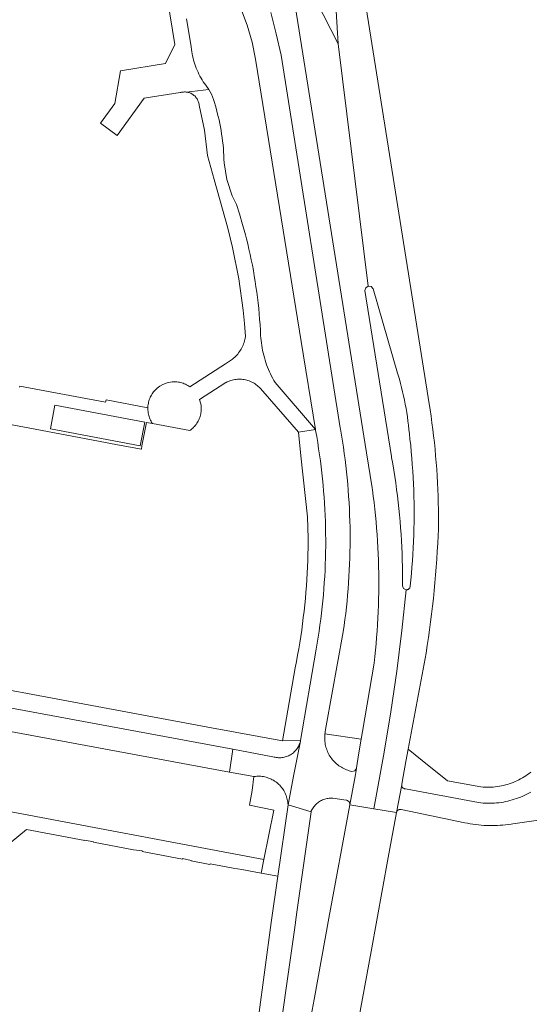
# Model space of a CAD drawing. Extents: x 146402 to 164798, y 455483 to 464134.
# Tile 279 of 575: x 157879 to 157946, y 460118 to 460247. Entities that reach past the tile are written whole.
import ezdxf

# ---------------------------------------------------------------- set-up
doc = ezdxf.new("R2010")
doc.units = 0
doc.header["$LTSCALE"] = 0.2
for name, color, linetype, lineweight in [('B-XX-VH-VERHARDING_ASFALT-GV', 252, 'CONTINUOUS', 18), ('B-XX-VH-VERHARDING_BETONSTRAATSTEEN-GV', 252, 'CONTINUOUS', 18), ('B-XX-VH-VERHARDING_STRAATBAKSTEEN-GV', 252, 'CONTINUOUS', 18), ('B-XX-VH-VERHARDING_TEGEL-GV', 252, 'CONTINUOUS', 18)]:
    doc.layers.add(name, color=color, linetype=linetype, lineweight=lineweight)

msp = doc.modelspace()

# ---------------------------------------------------------------- linework, layer by layer
at = {"layer": 'B-XX-VH-VERHARDING_ASFALT-GV'}
for points in [[(157920.3, 460249.902), (157915.521, 460279.589), (157914.066, 460279.364), (157912.977, 460279.195), (157917.747, 460249.884), (157920.666, 460244.109)], [(157906.808, 460151.345), (157848.361, 460162.195), (157847.806, 460159.216), (157906.4, 460148.354)], [(157914.795, 460147.791), (157915.692, 460152.409), (157915.654, 460152.264), (157915.608, 460152.121), (157915.555, 460151.981), (157915.495, 460151.843), (157915.427, 460151.71), (157915.352, 460151.579), (157915.271, 460151.453), (157915.183, 460151.332), (157915.088, 460151.215), (157914.988, 460151.104), (157914.881, 460150.998), (157914.77, 460150.898), (157914.653, 460150.804), (157914.531, 460150.716), (157914.404, 460150.635), (157914.274, 460150.561), (157914.14, 460150.494), (157914.002, 460150.435), (157913.861, 460150.382), (157913.718, 460150.337), (157913.573, 460150.3), (157913.426, 460150.271), (157913.277, 460150.249), (157913.128, 460150.236), (157912.978, 460150.23), (157912.828, 460150.233), (157912.678, 460150.243), (157912.529, 460150.262), (157912.381, 460150.288), (157912.235, 460150.322), (157912.091, 460150.364), (157906.808, 460151.345), (157906.4, 460148.354), (157909.59, 460147.763), (157909.604, 460147.765), (157909.78, 460147.787), (157909.956, 460147.8), (157910.133, 460147.806), (157910.309, 460147.803), (157910.486, 460147.793), (157910.662, 460147.775), (157910.836, 460147.748), (157911.01, 460147.714), (157911.181, 460147.672), (157911.351, 460147.622), (157911.518, 460147.565), (157911.683, 460147.5), (157911.844, 460147.428), (157912.002, 460147.348), (157912.156, 460147.262), (157912.306, 460147.168), (157912.451, 460147.068), (157912.593, 460146.962), (157912.729, 460146.849), (157912.859, 460146.73), (157912.984, 460146.605), (157913.104, 460146.475), (157913.217, 460146.339), (157913.325, 460146.199), (157913.425, 460146.054), (157913.519, 460145.904), (157913.607, 460145.75), (157913.687, 460145.593), (157913.76, 460145.432), (157913.825, 460145.268), (157913.883, 460145.101), (157913.934, 460144.931), (157913.977, 460144.76), (157914.012, 460144.587), (157914.039, 460144.412), (157914.058, 460144.236), (157914.069, 460144.06)]]:
    msp.add_lwpolyline(points, close=True, dxfattribs=at)
for points in [[(157907.443, 460250), (157908.707, 460246.559), (157909.359, 460244.349), (157909.818, 460242.09), (157913.43, 460219.63), (157915.802, 460204.953), (157917.673, 460193.381), (157917.697, 460193.249), (157917.838, 460192.459), (157917.972, 460191.667), (157918.097, 460190.874), (157918.214, 460190.08), (157918.324, 460189.284), (157918.426, 460188.488), (157918.519, 460187.69), (157918.605, 460186.892), (157918.683, 460186.093), (157918.752, 460185.293), (157918.814, 460184.492), (157918.868, 460183.691), (157918.914, 460182.89), (157918.952, 460182.088), (157918.982, 460181.285), (157919.003, 460180.483), (157919.017, 460179.68), (157919.023, 460178.877), (157919.021, 460178.074), (157919.011, 460177.271), (157918.993, 460176.469), (157918.967, 460175.666), (157918.933, 460174.864), (157918.89, 460174.062), (157918.84, 460173.261), (157918.782, 460172.46), (157918.716, 460171.66), (157918.642, 460170.86), (157918.56, 460170.062), (157918.47, 460169.264), (157918.372, 460168.467), (157918.266, 460167.671), (157918.153, 460166.876), (157918.031, 460166.082), (157917.902, 460165.29), (157917.764, 460164.499), (157915.711, 460152.5), (157915.701, 460152.452), (157915.692, 460152.409), (157914.795, 460147.791), (157914.069, 460144.06), (157917.092, 460143.139), (157917.134, 460143.237), (157917.201, 460143.373), (157917.274, 460143.506), (157917.355, 460143.634), (157917.442, 460143.758), (157917.535, 460143.877), (157917.635, 460143.991), (157917.741, 460144.1), (157917.852, 460144.203), (157917.968, 460144.3), (157918.089, 460144.391), (157918.216, 460144.475), (157918.346, 460144.552), (157918.48, 460144.623), (157918.618, 460144.686), (157918.758, 460144.742), (157918.902, 460144.79), (157919.048, 460144.831), (157919.196, 460144.864), (157919.345, 460144.889), (157919.496, 460144.906), (157919.647, 460144.916), (157919.799, 460144.917), (157919.95, 460144.91), (157921.694, 460144.664), (157921.755, 460144.652), (157921.82, 460144.632), (157921.883, 460144.604), (157921.941, 460144.569), (157921.995, 460144.528), (157922.044, 460144.48), (157922.087, 460144.427), (157922.123, 460144.37), (157922.153, 460144.308), (157922.175, 460144.244), (157922.189, 460144.177), (157922.196, 460144.109), (157922.194, 460144.041), (157922.92, 460148.05), (157923.05, 460148.838), (157922.842, 460148.527), (157922.479, 460148.437), (157922.302, 460148.477), (157922.119, 460148.526), (157921.938, 460148.583), (157921.76, 460148.648), (157921.585, 460148.72), (157921.413, 460148.799), (157921.244, 460148.886), (157921.079, 460148.979), (157920.918, 460149.08), (157920.762, 460149.187), (157920.611, 460149.3), (157920.464, 460149.42), (157920.322, 460149.546), (157920.186, 460149.678), (157920.056, 460149.816), (157919.931, 460149.959), (157919.813, 460150.107), (157919.701, 460150.26), (157919.595, 460150.417), (157919.497, 460150.579), (157919.405, 460150.745), (157919.32, 460150.914), (157919.242, 460151.087), (157919.172, 460151.263), (157919.11, 460151.442), (157919.055, 460151.623), (157919.007, 460151.807), (157918.968, 460151.992), (157918.936, 460152.179), (157918.912, 460152.367), (157918.896, 460152.556), (157918.889, 460152.745), (157918.889, 460152.935), (157918.897, 460153.124), (157918.913, 460153.313), (157918.922, 460153.384), (157918.937, 460153.501), (157918.969, 460153.688), (157919.09, 460154.411), (157921.324, 460166.799), (157921.44, 460167.602), (157921.549, 460168.407), (157921.649, 460169.212), (157921.742, 460170.018), (157921.826, 460170.825), (157921.902, 460171.633), (157921.971, 460172.442), (157922.032, 460173.251), (157922.084, 460174.061), (157922.129, 460174.871), (157922.166, 460175.682), (157922.194, 460176.493), (157922.215, 460177.304), (157922.228, 460178.116), (157922.232, 460178.927), (157922.229, 460179.739), (157922.218, 460180.551), (157922.198, 460181.362), (157922.171, 460182.173), (157922.136, 460182.984), (157922.092, 460183.794), (157922.041, 460184.604), (157921.982, 460185.413), (157921.914, 460186.222), (157921.839, 460187.03), (157921.756, 460187.837), (157921.665, 460188.644), (157921.566, 460189.449), (157921.459, 460190.254), (157921.344, 460191.057), (157921.221, 460191.859), (157921.09, 460192.661), (157920.951, 460193.46), (157920.921, 460193.63), (157913.171, 460242.63), (157912.513, 460245.435), (157911.811, 460248.23)], [(157914.867, 460250), (157916.306, 460240.888), (157924.387, 460190.334), (157925.133, 460185.72), (157925.17, 460185.457), (157925.281, 460184.619), (157925.384, 460183.779), (157925.48, 460182.939), (157925.567, 460182.098), (157925.647, 460181.256), (157925.718, 460180.414), (157925.782, 460179.571), (157925.837, 460178.727), (157925.885, 460177.883), (157925.925, 460177.038), (157925.956, 460176.193), (157925.98, 460175.348), (157925.995, 460174.502), (157926.003, 460173.657), (157926.003, 460172.811), (157925.994, 460171.966), (157925.978, 460171.12), (157925.954, 460170.275), (157925.921, 460169.43), (157925.881, 460168.585), (157925.833, 460167.741), (157925.776, 460166.897), (157925.712, 460166.054), (157925.64, 460165.212), (157925.559, 460164.37), (157925.471, 460163.529), (157925.375, 460162.689), (157923.864, 460153.691), (157923.691, 460152.654), (157923.392, 460150.867), (157923.059, 460148.895), (157923.05, 460148.838), (157922.92, 460148.05), (157922.194, 460144.041), (157925.354, 460143.526), (157925.749, 460145.666), (157926.714, 460150.967), (157927.582, 460156.284), (157928.352, 460161.616), (157929.024, 460166.962), (157929.597, 460172.319), (157929.259, 460172.48), (157929.129, 460172.83), (157929.133, 460173.679), (157929.128, 460174.528), (157929.115, 460175.376), (157929.095, 460176.225), (157929.066, 460177.073), (157929.03, 460177.921), (157928.985, 460178.769), (157928.933, 460179.616), (157928.872, 460180.463), (157928.804, 460181.309), (157928.727, 460182.154), (157928.643, 460182.999), (157928.551, 460183.843), (157928.45, 460184.685), (157928.342, 460185.527), (157928.226, 460186.368), (157928.102, 460187.208), (157927.97, 460188.046), (157927.83, 460188.883), (157927.682, 460189.719), (157927.662, 460189.83), (157924.185, 460211.659), (157924.283, 460212.037), (157924.606, 460212.255), (157920.666, 460244.109), (157917.747, 460249.884)], [(157920.3, 460249.902), (157920.666, 460244.109), (157924.606, 460212.255), (157924.993, 460212.204), (157925.248, 460211.909), (157928.48, 460200.79), (157928.557, 460200.535), (157928.712, 460199.996), (157928.859, 460199.456), (157928.999, 460198.913), (157929.132, 460198.368), (157929.256, 460197.822), (157929.372, 460197.274), (157929.481, 460196.724), (157929.582, 460196.173), (157929.675, 460195.62), (157929.76, 460195.066), (157929.837, 460194.511), (157929.906, 460193.955), (157929.968, 460193.398), (157930.021, 460192.84), (157930.102, 460192.132), (157930.191, 460191.293), (157930.271, 460190.454), (157930.344, 460189.614), (157930.409, 460188.774), (157930.466, 460187.933), (157930.515, 460187.091), (157930.555, 460186.249), (157930.588, 460185.407), (157930.613, 460184.564), (157930.63, 460183.721), (157930.639, 460182.878), (157930.639, 460182.035), (157930.632, 460181.192), (157930.617, 460180.349), (157930.594, 460179.506), (157930.563, 460178.664), (157930.524, 460177.822), (157930.476, 460176.98), (157930.421, 460176.139), (157930.358, 460175.298), (157930.287, 460174.458), (157930.208, 460173.619), (157930.121, 460172.78), (157930.12, 460172.764), (157930.109, 460172.702), (157930.091, 460172.641), (157930.065, 460172.584), (157930.032, 460172.53), (157929.993, 460172.481), (157929.947, 460172.437), (157929.897, 460172.399), (157929.842, 460172.368), (157929.784, 460172.344), (157929.723, 460172.328), (157929.66, 460172.319), (157929.597, 460172.319), (157929.024, 460166.962), (157928.352, 460161.616), (157927.582, 460156.284), (157926.714, 460150.967), (157925.749, 460145.666), (157925.354, 460143.526), (157928.338, 460143.04), (157929.013, 460146.656), (157929.021, 460146.718), (157929.037, 460146.778), (157929.204, 460147.749), (157929.56, 460149.74), (157929.85, 460151.37), (157932.213, 460163.981), (157932.374, 460165.006), (157932.527, 460166.032), (157932.673, 460167.059), (157932.81, 460168.088), (157932.94, 460169.117), (157933.061, 460170.148), (157933.175, 460171.179), (157933.28, 460172.211), (157933.378, 460173.244), (157933.468, 460174.278), (157933.549, 460175.312), (157933.623, 460176.347), (157933.689, 460177.382), (157933.747, 460178.418), (157933.797, 460179.455), (157933.829, 460180.241), (157933.837, 460181.122), (157933.836, 460182.002), (157933.828, 460182.882), (157933.812, 460183.763), (157933.787, 460184.643), (157933.755, 460185.523), (157933.715, 460186.402), (157933.666, 460187.282), (157933.61, 460188.16), (157933.546, 460189.038), (157933.473, 460189.916), (157933.393, 460190.793), (157933.305, 460191.669), (157933.209, 460192.544), (157933.105, 460193.418), (157932.993, 460194.292), (157932.873, 460195.164), (157932.745, 460196.035), (157932.675, 460196.489), (157924.181, 460250)], [(157945.977, 460145.722), (157945.718, 460145.577), (157945.456, 460145.439), (157945.189, 460145.308), (157944.92, 460145.184), (157944.647, 460145.068), (157944.371, 460144.959), (157944.092, 460144.857), (157943.81, 460144.764), (157943.527, 460144.677), (157943.24, 460144.599), (157942.952, 460144.528), (157942.662, 460144.465), (157942.371, 460144.41), (157942.078, 460144.362), (157941.784, 460144.323), (157941.489, 460144.291), (157941.193, 460144.268), (157940.897, 460144.252), (157940.6, 460144.245), (157940.303, 460144.245), (157940.007, 460144.254), (157939.711, 460144.27), (157939.415, 460144.295), (157939.12, 460144.327), (157929.515, 460146.142), (157929.512, 460146.142), (157929.45, 460146.144), (157929.389, 460146.153), (157929.329, 460146.171), (157929.273, 460146.196), (157929.219, 460146.228), (157929.171, 460146.266), (157929.127, 460146.311), (157929.09, 460146.361), (157929.06, 460146.415), (157929.036, 460146.473), (157929.021, 460146.533), (157929.013, 460146.594), (157929.013, 460146.656), (157928.338, 460143.04), (157928.347, 460143.074), (157928.368, 460143.133), (157928.397, 460143.19), (157928.432, 460143.242), (157928.474, 460143.29), (157928.522, 460143.332), (157928.574, 460143.367), (157928.631, 460143.396), (157928.69, 460143.417), (157928.752, 460143.431), (157928.815, 460143.437), (157928.878, 460143.434), (157928.941, 460143.424), (157929.993, 460143.206), (157937.31, 460141.689), (157937.662, 460141.615), (157938.016, 460141.549), (157938.371, 460141.492), (157938.728, 460141.442), (157939.085, 460141.4), (157939.443, 460141.365), (157939.802, 460141.339), (157940.161, 460141.321), (157940.521, 460141.311), (157940.881, 460141.309), (157941.241, 460141.315), (157941.6, 460141.328), (157941.96, 460141.35), (157942.318, 460141.38), (157942.676, 460141.418), (157943.033, 460141.463), (157943.389, 460141.517), (157943.63, 460141.558), (157947.009, 460142.024)], [(157912.397, 460109.749), (157914.909, 460127.614), (157915.235, 460129.935), (157917.092, 460143.139), (157914.069, 460144.06), (157912.731, 460134.671), (157911.86, 460128.56), (157909.376, 460109.891)], [(157921.575, 460106.201), (157924.978, 460124.738), (157927.251, 460137.119), (157928.338, 460143.04), (157925.354, 460143.526), (157922.194, 460144.041), (157919.452, 460129.133), (157917.489, 460118.462), (157915.676, 460108.605)]]:
    msp.add_lwpolyline(points, dxfattribs=at)
at = {"layer": 'B-XX-VH-VERHARDING_BETONSTRAATSTEEN-GV'}
msp.add_lwpolyline([(157924.993, 460212.204), (157924.606, 460212.255), (157924.283, 460212.037), (157924.185, 460211.659), (157927.662, 460189.83), (157927.682, 460189.719), (157927.83, 460188.883), (157927.97, 460188.046), (157928.102, 460187.208), (157928.226, 460186.368), (157928.342, 460185.527), (157928.45, 460184.685), (157928.551, 460183.843), (157928.643, 460182.999), (157928.727, 460182.154), (157928.804, 460181.309), (157928.872, 460180.463), (157928.933, 460179.616), (157928.985, 460178.769), (157929.03, 460177.921), (157929.066, 460177.073), (157929.095, 460176.225), (157929.115, 460175.376), (157929.128, 460174.528), (157929.133, 460173.679), (157929.129, 460172.83), (157929.259, 460172.48), (157929.597, 460172.319), (157929.66, 460172.319), (157929.723, 460172.328), (157929.784, 460172.344), (157929.842, 460172.368), (157929.897, 460172.399), (157929.947, 460172.437), (157929.993, 460172.481), (157930.032, 460172.53), (157930.065, 460172.584), (157930.091, 460172.641), (157930.109, 460172.702), (157930.12, 460172.764), (157930.121, 460172.78), (157930.208, 460173.619), (157930.287, 460174.458), (157930.358, 460175.298), (157930.421, 460176.139), (157930.476, 460176.98), (157930.524, 460177.822), (157930.563, 460178.664), (157930.594, 460179.506), (157930.617, 460180.349), (157930.632, 460181.192), (157930.639, 460182.035), (157930.639, 460182.878), (157930.63, 460183.721), (157930.613, 460184.564), (157930.588, 460185.407), (157930.555, 460186.249), (157930.515, 460187.091), (157930.466, 460187.933), (157930.409, 460188.774), (157930.344, 460189.614), (157930.271, 460190.454), (157930.191, 460191.293), (157930.102, 460192.132), (157930.021, 460192.84), (157929.968, 460193.398), (157929.906, 460193.955), (157929.837, 460194.511), (157929.76, 460195.066), (157929.675, 460195.62), (157929.582, 460196.173), (157929.481, 460196.724), (157929.372, 460197.274), (157929.256, 460197.822), (157929.132, 460198.368), (157928.999, 460198.913), (157928.859, 460199.456), (157928.712, 460199.996), (157928.557, 460200.535), (157928.48, 460200.79), (157925.248, 460211.909)], close=True, dxfattribs=at)
msp.add_lwpolyline([(157877.677, 460139.127), (157879.706, 460140.806), (157887.367, 460139.339), (157887.38, 460139.4), (157888.52, 460139.16), (157888.511, 460139.119), (157893.776, 460138.111), (157893.78, 460138.14), (157894.91, 460137.97), (157894.899, 460137.896), (157900.202, 460136.88), (157900.22, 460136.97), (157901.35, 460136.74), (157901.334, 460136.663), (157903.815, 460136.188), (157903.84, 460136.29), (157906.858, 460135.733), (157907.997, 460135.523), (157910.52, 460135.06), (157910.874, 460136.862), (157876.962, 460143.245)], dxfattribs=at)
at = {"layer": 'B-XX-VH-VERHARDING_STRAATBAKSTEEN-GV'}
msp.add_lwpolyline([(157898.25, 460250), (157899.193, 460244.006), (157897.966, 460241.513), (157892.04, 460240.574), (157891.302, 460236.244), (157889.417, 460233.658), (157891.599, 460232.068), (157895.159, 460236.951), (157899.913, 460237.692), (157899.97, 460237.709), (157900.09, 460237.739), (157900.211, 460237.761), (157900.334, 460237.775), (157900.457, 460237.781), (157900.581, 460237.779), (157900.677, 460237.772), (157903.682, 460238.121), (157903.606, 460238.212), (157903.428, 460238.434), (157903.257, 460238.661), (157903.092, 460238.892), (157902.933, 460239.128), (157902.782, 460239.369), (157902.637, 460239.613), (157902.499, 460239.862), (157902.368, 460240.114), (157902.245, 460240.37), (157902.128, 460240.629), (157902.019, 460240.892), (157901.917, 460241.157), (157901.823, 460241.425), (157901.737, 460241.696), (157901.658, 460241.969), (157901.587, 460242.244), (157901.523, 460242.521), (157901.468, 460242.8), (157901.42, 460243.08), (157901.276, 460244.007), (157900.75, 460247.39)], dxfattribs=at)
msp.add_lwpolyline([(157904.029, 460237.474), (157903.682, 460238.121), (157900.677, 460237.772), (157900.704, 460237.769), (157900.826, 460237.751), (157900.947, 460237.725), (157901.066, 460237.692), (157901.183, 460237.651), (157901.296, 460237.602), (157901.407, 460237.546), (157901.513, 460237.484), (157901.615, 460237.414), (157901.712, 460237.338), (157901.805, 460237.256), (157901.891, 460237.168), (157901.972, 460237.074), (157902.047, 460236.976), (157902.115, 460236.873), (157902.176, 460236.766), (157902.231, 460236.655), (157902.278, 460236.54), (157902.317, 460236.423), (157902.349, 460236.304), (157902.373, 460236.183), (157902.389, 460236.06), (157903.082, 460232.77), (157903.467, 460229.43), (157904.364, 460226.26), (157905.469, 460222.353), (157906.174, 460219.86), (157906.792, 460217.344), (157907.603, 460213.226), (157908.18, 460209.068), (157908.348, 460207.347), (157908.476, 460205.623), (157908.474, 460205.61), (157908.441, 460205.418), (157908.4, 460205.227), (157908.351, 460205.039), (157908.294, 460204.852), (157908.23, 460204.668), (157908.158, 460204.486), (157908.079, 460204.308), (157907.993, 460204.133), (157907.9, 460203.962), (157907.823, 460203.832), (157907.799, 460203.795), (157907.692, 460203.632), (157907.578, 460203.473), (157907.458, 460203.32), (157907.332, 460203.171), (157907.2, 460203.028), (157907.062, 460202.89), (157906.918, 460202.758), (157906.769, 460202.632), (157905.841, 460202.032), (157901.173, 460199.015), (157901.034, 460199.109), (157900.891, 460199.196), (157900.745, 460199.275), (157900.594, 460199.348), (157900.44, 460199.414), (157900.283, 460199.472), (157900.124, 460199.523), (157899.962, 460199.566), (157899.799, 460199.601), (157899.634, 460199.628), (157899.468, 460199.647), (157899.301, 460199.659), (157899.134, 460199.662), (157898.966, 460199.658), (157898.831, 460199.648), (157898.204, 460199.533), (157897.609, 460199.307), (157897.222, 460199.087), (157896.866, 460198.819), (157896.742, 460198.707), (157896.623, 460198.589), (157896.51, 460198.466), (157896.403, 460198.337), (157896.303, 460198.204), (157896.208, 460198.066), (157896.121, 460197.923), (157896.041, 460197.777), (157895.967, 460197.627), (157895.901, 460197.473), (157895.842, 460197.317), (157895.791, 460197.157), (157895.747, 460196.996), (157895.712, 460196.833), (157895.684, 460196.668), (157895.664, 460196.502), (157895.652, 460196.335), (157895.649, 460196.252), (157895.648, 460196.084), (157895.654, 460195.917), (157895.669, 460195.75), (157895.691, 460195.584), (157895.722, 460195.419), (157895.76, 460195.256), (157895.806, 460195.095), (157895.86, 460194.936), (157895.921, 460194.78), (157895.989, 460194.627), (157896.065, 460194.478), (157896.148, 460194.332), (157896.238, 460194.191), (157896.242, 460194.184), (157901.152, 460193.258), (157901.288, 460193.357), (157901.418, 460193.462), (157901.544, 460193.573), (157901.664, 460193.69), (157901.778, 460193.812), (157901.887, 460193.94), (157901.989, 460194.073), (157902.085, 460194.21), (157902.174, 460194.352), (157902.256, 460194.498), (157902.332, 460194.648), (157902.4, 460194.801), (157902.46, 460194.958), (157902.513, 460195.117), (157902.559, 460195.278), (157902.596, 460195.442), (157902.626, 460195.606), (157902.648, 460195.773), (157902.649, 460195.783), (157902.641, 460196.582), (157902.453, 460197.358), (157905.917, 460199.577), (157905.923, 460199.58), (157906.08, 460199.656), (157906.24, 460199.726), (157906.403, 460199.787), (157906.569, 460199.842), (157906.738, 460199.888), (157906.908, 460199.927), (157907.08, 460199.958), (157907.253, 460199.981), (157907.427, 460199.996), (157907.601, 460200.003), (157907.776, 460200.003), (157907.95, 460199.994), (157908.124, 460199.977), (157908.297, 460199.952), (157908.468, 460199.92), (157908.638, 460199.879), (157908.806, 460199.831), (157908.971, 460199.775), (157909.134, 460199.712), (157909.294, 460199.641), (157909.45, 460199.563), (157909.602, 460199.478), (157909.751, 460199.386), (157909.895, 460199.287), (157910.034, 460199.182), (157910.169, 460199.071), (157910.298, 460198.953), (157910.422, 460198.83), (157910.54, 460198.701), (157910.651, 460198.567), (157910.757, 460198.428), (157915.43, 460193.03), (157917.673, 460193.381), (157912.367, 460199.574), (157912.22, 460199.826), (157912.061, 460200.113), (157911.909, 460200.403), (157911.764, 460200.698), (157911.627, 460200.995), (157911.497, 460201.297), (157911.374, 460201.6), (157911.258, 460201.907), (157911.151, 460202.217), (157911.05, 460202.53), (157910.958, 460202.844), (157910.873, 460203.161), (157910.796, 460203.48), (157910.726, 460203.8), (157910.665, 460204.122), (157910.611, 460204.446), (157910.565, 460204.771), (157910.528, 460205.096), (157910.498, 460205.423), (157910.476, 460205.75), (157910.44, 460206.466), (157910.395, 460207.181), (157910.343, 460207.895), (157910.282, 460208.609), (157910.214, 460209.322), (157910.137, 460210.035), (157910.053, 460210.746), (157909.961, 460211.457), (157909.861, 460212.166), (157909.753, 460212.875), (157909.637, 460213.582), (157909.513, 460214.287), (157909.381, 460214.992), (157909.241, 460215.694), (157909.094, 460216.396), (157908.939, 460217.095), (157908.775, 460217.793), (157908.605, 460218.489), (157908.478, 460218.984), (157908.1, 460220.372), (157907.691, 460221.752), (157907.308, 460222.982), (157906.74, 460224.139), (157906.049, 460226.267), (157905.665, 460228.471), (157905.653, 460228.944), (157905.634, 460229.417), (157905.606, 460229.89), (157905.571, 460230.362), (157905.527, 460230.834), (157905.475, 460231.304), (157905.416, 460231.774), (157905.349, 460232.243), (157905.273, 460232.71), (157905.19, 460233.176), (157905.099, 460233.641), (157905, 460234.104), (157904.894, 460234.565), (157904.779, 460235.025), (157904.657, 460235.482), (157904.527, 460235.938), (157904.389, 460236.391), (157904.265, 460236.778)], close=True, dxfattribs=at)
at = {"layer": 'B-XX-VH-VERHARDING_TEGEL-GV'}
for points in [[(157863.101, 460196.775), (157880.825, 460193.432), (157889.146, 460191.862), (157891.655, 460191.389), (157894.798, 460190.796), (157894.873, 460191.227), (157895.458, 460194.332), (157896.242, 460194.184), (157896.238, 460194.191), (157896.148, 460194.332), (157896.065, 460194.478), (157895.989, 460194.627), (157895.921, 460194.78), (157895.86, 460194.936), (157895.806, 460195.095), (157895.76, 460195.256), (157895.722, 460195.419), (157895.691, 460195.584), (157895.669, 460195.75), (157895.654, 460195.917), (157895.648, 460196.084), (157895.649, 460196.252), (157890.15, 460197.28), (157890.1, 460196.99), (157878.817, 460199.1), (157878.79, 460198.95)], [(157848.361, 460162.195), (157906.808, 460151.345), (157912.091, 460150.364), (157912.235, 460150.322), (157912.381, 460150.288), (157912.529, 460150.262), (157912.678, 460150.243), (157912.828, 460150.233), (157912.978, 460150.23), (157913.128, 460150.236), (157913.277, 460150.249), (157913.426, 460150.271), (157913.573, 460150.3), (157913.718, 460150.337), (157913.861, 460150.382), (157914.002, 460150.435), (157914.14, 460150.494), (157914.274, 460150.561), (157914.404, 460150.635), (157914.531, 460150.716), (157914.653, 460150.804), (157914.77, 460150.898), (157914.881, 460150.998), (157914.988, 460151.104), (157915.088, 460151.215), (157915.183, 460151.332), (157915.271, 460151.453), (157915.352, 460151.579), (157915.427, 460151.71), (157915.495, 460151.843), (157915.555, 460151.981), (157915.608, 460152.121), (157915.654, 460152.264), (157915.692, 460152.409), (157915.701, 460152.452), (157915.711, 460152.5), (157913.35, 460152.45), (157904.03, 460154.186), (157853.732, 460163.555)], [(157945.992, 460148.335), (157945.779, 460148.169), (157945.561, 460148.011), (157945.338, 460147.858), (157945.111, 460147.713), (157944.879, 460147.574), (157944.644, 460147.442), (157944.405, 460147.317), (157944.162, 460147.2), (157943.915, 460147.089), (157943.666, 460146.986), (157943.414, 460146.891), (157943.159, 460146.803), (157942.901, 460146.722), (157942.641, 460146.649), (157942.379, 460146.584), (157942.115, 460146.527), (157941.85, 460146.477), (157941.584, 460146.436), (157941.316, 460146.402), (157941.047, 460146.376), (157940.778, 460146.359), (157940.508, 460146.349), (157940.238, 460146.347), (157939.968, 460146.354), (157939.699, 460146.368), (157939.43, 460146.39), (157935.04, 460147.21), (157931.724, 460149.868), (157929.85, 460151.37), (157929.56, 460149.74), (157929.204, 460147.749), (157929.037, 460146.778), (157929.021, 460146.718), (157929.013, 460146.656), (157929.013, 460146.594), (157929.021, 460146.533), (157929.036, 460146.473), (157929.06, 460146.415), (157929.09, 460146.361), (157929.127, 460146.311), (157929.171, 460146.266), (157929.219, 460146.228), (157929.273, 460146.196), (157929.329, 460146.171), (157929.389, 460146.153), (157929.45, 460146.144), (157929.512, 460146.142), (157929.515, 460146.142), (157939.12, 460144.327), (157939.415, 460144.295), (157939.711, 460144.27), (157940.007, 460144.254), (157940.303, 460144.245), (157940.6, 460144.245), (157940.897, 460144.252), (157941.193, 460144.268), (157941.489, 460144.291), (157941.784, 460144.323), (157942.078, 460144.362), (157942.371, 460144.41), (157942.662, 460144.465), (157942.952, 460144.528), (157943.24, 460144.599), (157943.527, 460144.677), (157943.81, 460144.764), (157944.092, 460144.857), (157944.371, 460144.959), (157944.647, 460145.068), (157944.92, 460145.184), (157945.189, 460145.308), (157945.456, 460145.439), (157945.718, 460145.577), (157945.977, 460145.722)]]:
    msp.add_lwpolyline(points, dxfattribs=at)
for points in [[(157882.853, 460193.487), (157883.439, 460196.592), (157895.232, 460194.375), (157894.646, 460191.27)], [(157917.697, 460193.249), (157917.673, 460193.381), (157915.43, 460193.03), (157915.768, 460189.926), (157916.64, 460181.91), (157916.717, 460179.06), (157916.716, 460178.69), (157916.707, 460177.853), (157916.69, 460177.017), (157916.665, 460176.181), (157916.633, 460175.345), (157916.592, 460174.509), (157916.543, 460173.674), (157916.486, 460172.839), (157916.422, 460172.005), (157916.349, 460171.172), (157916.269, 460170.339), (157916.18, 460169.507), (157916.083, 460168.676), (157915.979, 460167.846), (157915.867, 460167.017), (157915.746, 460166.189), (157915.618, 460165.362), (157915.482, 460164.537), (157915.338, 460163.713), (157915.186, 460162.89), (157915.026, 460162.069), (157914.054, 460156.488), (157913.35, 460152.45), (157915.711, 460152.5), (157917.764, 460164.499), (157917.902, 460165.29), (157918.031, 460166.082), (157918.153, 460166.876), (157918.266, 460167.671), (157918.372, 460168.467), (157918.47, 460169.264), (157918.56, 460170.062), (157918.642, 460170.86), (157918.716, 460171.66), (157918.782, 460172.46), (157918.84, 460173.261), (157918.89, 460174.062), (157918.933, 460174.864), (157918.967, 460175.666), (157918.993, 460176.469), (157919.011, 460177.271), (157919.021, 460178.074), (157919.023, 460178.877), (157919.017, 460179.68), (157919.003, 460180.483), (157918.982, 460181.285), (157918.952, 460182.088), (157918.914, 460182.89), (157918.868, 460183.691), (157918.814, 460184.492), (157918.752, 460185.293), (157918.683, 460186.093), (157918.605, 460186.892), (157918.519, 460187.69), (157918.426, 460188.488), (157918.324, 460189.284), (157918.214, 460190.08), (157918.097, 460190.874), (157917.972, 460191.667), (157917.838, 460192.459)], [(157923.691, 460152.654), (157918.922, 460153.384), (157918.913, 460153.313), (157918.897, 460153.124), (157918.889, 460152.935), (157918.889, 460152.745), (157918.896, 460152.556), (157918.912, 460152.367), (157918.936, 460152.179), (157918.968, 460151.992), (157919.007, 460151.807), (157919.055, 460151.623), (157919.11, 460151.442), (157919.172, 460151.263), (157919.242, 460151.087), (157919.32, 460150.914), (157919.405, 460150.745), (157919.497, 460150.579), (157919.595, 460150.417), (157919.701, 460150.26), (157919.813, 460150.107), (157919.931, 460149.959), (157920.056, 460149.816), (157920.186, 460149.678), (157920.322, 460149.546), (157920.464, 460149.42), (157920.611, 460149.3), (157920.762, 460149.187), (157920.918, 460149.08), (157921.079, 460148.979), (157921.244, 460148.886), (157921.413, 460148.799), (157921.585, 460148.72), (157921.76, 460148.648), (157921.938, 460148.583), (157922.119, 460148.526), (157922.302, 460148.477), (157922.479, 460148.437), (157922.842, 460148.527), (157923.05, 460148.838), (157923.059, 460148.895), (157923.392, 460150.867)], [(157910.309, 460147.803), (157910.133, 460147.806), (157909.956, 460147.8), (157909.78, 460147.787), (157909.604, 460147.765), (157909.59, 460147.763), (157909.37, 460145.93), (157909.03, 460143.98), (157912.19, 460143.35), (157910.874, 460136.862), (157910.52, 460135.06), (157912.731, 460134.671), (157914.069, 460144.06), (157914.058, 460144.236), (157914.039, 460144.412), (157914.012, 460144.587), (157913.977, 460144.76), (157913.934, 460144.931), (157913.883, 460145.101), (157913.825, 460145.268), (157913.76, 460145.432), (157913.687, 460145.593), (157913.607, 460145.75), (157913.519, 460145.904), (157913.425, 460146.054), (157913.325, 460146.199), (157913.217, 460146.339), (157913.104, 460146.475), (157912.984, 460146.605), (157912.859, 460146.73), (157912.729, 460146.849), (157912.593, 460146.962), (157912.451, 460147.068), (157912.306, 460147.168), (157912.156, 460147.262), (157912.002, 460147.348), (157911.844, 460147.428), (157911.683, 460147.5), (157911.518, 460147.565), (157911.351, 460147.622), (157911.181, 460147.672), (157911.01, 460147.714), (157910.836, 460147.748), (157910.662, 460147.775), (157910.486, 460147.793)]]:
    msp.add_lwpolyline(points, close=True, dxfattribs=at)

doc.saveas('drawing.dxf')
